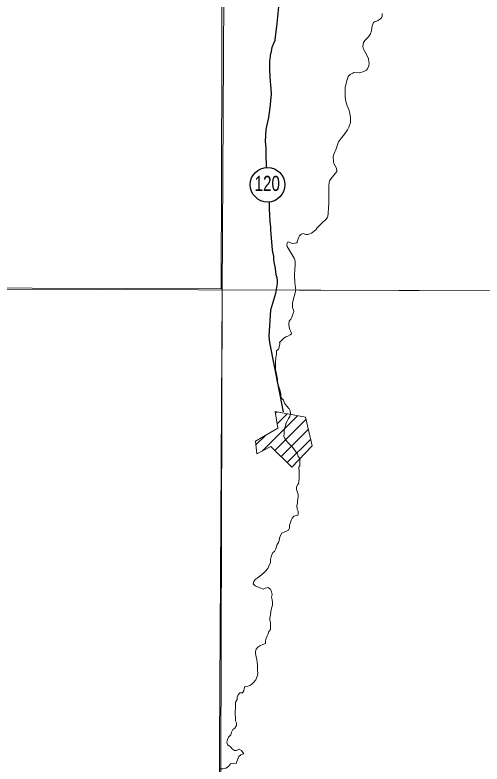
# Model space of a CAD drawing. Extents: x -1643653 to 4543381, y 1624270 to 13878484.
# Drawn here: x 606613 to 608778, y 8907693 to 8911165 of the extents above; entities that cross this region are included whole.
import ezdxf
from ezdxf.enums import TextEntityAlignment as Align

# ---------------------------------------------------------------- set-up
doc = ezdxf.new("R2010")
doc.units = 0
doc.header["$LTSCALE"] = 160
doc.layers.add('6', color=7, linetype='Continuous', lineweight=13)
doc.layers.add('60', color=7, linetype='Continuous', lineweight=13)

msp = doc.modelspace()

# ---------------------------------------------------------------- linework, layer by layer
at = {"layer": '6'}
for p, q in [((574653.9, 8910009.3), (626625.7, 8909822.1)), ((607758.6, 8909143.3), (607922.8, 8909307.5)), ((607820.8, 8909318.7), (607828.1, 8909326)), ((607828.8, 8909270.1), (607875.4, 8909316.8)), ((607817.9, 8909146.1), (607962.5, 8909290.7)), ((607846.6, 8909118.2), (607973.3, 8909244.9)), ((607730.5, 8909171.9), (607776.5, 8909217.8)), ((607875.3, 8909090.3), (607984.2, 8909199.2))]:
    msp.add_line(p, q, dxfattribs=at)
for points in [[(607657.7, 8924743.3), (607574.2, 8909874.9), (607492.3, 8896026.7)], [(608315.5, 8911171.7), (608315.6, 8911158.5), (608311.6, 8911151.9), (608307.3, 8911147.5), (608293.6, 8911136.9), (608280, 8911133), (608275.9, 8911129.4), (608268.8, 8911114.5), (608265.9, 8911093.2), (608261.9, 8911077.1), (608251.5, 8911062.7), (608234.4, 8911045.7), (608229.6, 8911037.8), (608226.7, 8911030.1), (608226, 8911018.3), (608229.5, 8911006.7), (608241.4, 8910985), (608251.6, 8910961.2), (608254.2, 8910949.4), (608255.3, 8910939.2), (608254.1, 8910930.4), (608252.7, 8910925.9), (608247.8, 8910915.8), (608242.3, 8910908.2), (608231, 8910902.2), (608210.4, 8910897.2), (608184.7, 8910897.9), (608178.9, 8910895.7), (608167, 8910888.8), (608158.1, 8910879.6), (608154.4, 8910868.3), (608151.1, 8910860.9), (608144.3, 8910828.8), (608143.3, 8910810.6), (608144.4, 8910798), (608143.9, 8910785.4), (608147.5, 8910763.3), (608153.7, 8910743.5), (608162.5, 8910721.4), (608166.3, 8910708.8), (608168.7, 8910688.2), (608168.3, 8910666.1), (608161.6, 8910644.7), (608155.1, 8910632.9), (608140.4, 8910611.9), (608121.6, 8910588.8), (608113.6, 8910576.1), (608102.1, 8910544.4), (608090.7, 8910519.2), (608088.7, 8910506.7), (608089.2, 8910486.1), (608091.9, 8910475.9), (608103.1, 8910454.4), (608105.7, 8910441.4), (608104.8, 8910439.1), (608078.6, 8910407.5), (608072, 8910396.6)], [(608072, 8910396.6), (608069.6, 8910387.1), (608068.1, 8910373.8), (608068.3, 8910308.2), (608067.6, 8910288.4), (608066.2, 8910273.5), (608065.1, 8910243.4), (608063.5, 8910232.3), (608061.9, 8910227), (608055.7, 8910219), (608035.7, 8910200.6), (608012.5, 8910176.3), (608007.7, 8910168.6), (607987.3, 8910153.6), (607980.8, 8910149.9), (607970.7, 8910147.2), (607961.9, 8910147.3), (607948.5, 8910151.3), (607941.1, 8910148.7), (607937.3, 8910146.5), (607932.1, 8910141.4), (607928.5, 8910134.9), (607921.3, 8910114.9), (607920.8, 8910110.1), (607919.9, 8910108.9), (607911.6, 8910106.4), (607900.5, 8910105.6), (607894.4, 8910107.2), (607884.3, 8910112.4), (607879.3, 8910113.2), (607877.1, 8910112.3), (607875.3, 8910108.4), (607873.8, 8910098.7), (607875, 8910091.5), (607907.8, 8910037.4), (607910.9, 8910030.1), (607911.9, 8910021.7)], [(607911.9, 8910021.7), (607911.9, 8910002.7), (607911.9, 8910002.7), (607910.6, 8909987.8), (607909.5, 8909957.7), (607910.2, 8909924.6), (607914.4, 8909900.9), (607915.5, 8909889.9), (607900.2, 8909830.5)], [(607900.2, 8909830.5), (607900.1, 8909819.3), (607900, 8909809.1), (607905, 8909796.9), (607905.6, 8909789.5)], [(607905.8, 8909790.3), (607901.8, 8909777.5), (607896.7, 8909764.3), (607892.5, 8909755.2), (607884.8, 8909745.4), (607883.4, 8909732.4), (607884.8, 8909718.5), (607888.1, 8909707.3), (607892.1, 8909698.2), (607894.9, 8909687.9)], [(607894.5, 8909687.5), (607889, 8909682.9), (607877.7, 8909676.8), (607868.6, 8909672.8), (607858.3, 8909665.8), (607851.2, 8909658.7), (607839.5, 8909647.1)], [(607839.2, 8909647.8), (607841.5, 8909640), (607838.4, 8909625.7), (607834.3, 8909616.6), (607826.1, 8909607.5), (607826, 8909593.2), (607821.8, 8909578), (607821.6, 8909556.6), (607820.5, 8909542.3), (607820.5, 8909532.2), (607820.4, 8909519.9), (607824.3, 8909508.7), (607827.3, 8909492.4), (607830.2, 8909476.1), (607830.2, 8909465.9), (607831.1, 8909455.7), (607834.1, 8909445.5), (607838.1, 8909436.3), (607842.1, 8909423), (607846, 8909408.8), (607846, 8909398.6), (607849, 8909388.4), (607858, 8909379.2), (607863, 8909365.9), (607872.1, 8909352.6), (607884.2, 8909339.3), (607888.2, 8909330.1), (607890.2, 8909316.8), (607887, 8909303.6), (607880.8, 8909294.5), (607874.7, 8909282.3), (607868.5, 8909271.1), (607867.4, 8909260.9), (607864.3, 8909250.8), (607861.1, 8909238.6), (607861.1, 8909225.3), (607859.9, 8909213.1), (607863.9, 8909201.9), (607870, 8909192.7), (607878.1, 8909183.5), (607885.1, 8909176.3), (607893.2, 8909168.1), (607901.3, 8909159.9), (607909.3, 8909148.7), (607915.4, 8909140.5)], [(607915.4, 8909140.5), (607922.4, 8909130.2), (607926.4, 8909119), (607933.5, 8909109.8), (607933.4, 8909097.6), (607933.3, 8909086.4), (607933.2, 8909075.2), (607929.2, 8909068.9)], [(607928.5, 8908994.8), (607924.7, 8908988.9), (607918.5, 8908977.7), (607918.4, 8908965.5), (607923.4, 8908952.2), (607926.4, 8908942), (607926.3, 8908929.8), (607923.2, 8908913.5), (607923.1, 8908902.3), (607920, 8908891.2), (607921.9, 8908874.8), (607925.9, 8908864.6), (607925.8, 8908854.4), (607923.9, 8908845.1)], [(607924.2, 8908846.6), (607906.4, 8908841.3), (607898.2, 8908833.2), (607893, 8908824.1), (607889.9, 8908811.9), (607885.8, 8908800.7), (607885.7, 8908787.5), (607881.5, 8908777.3), (607872.3, 8908772.3), (607861.1, 8908767.2), (607849.9, 8908763.2), (607843.7, 8908752.1), (607839.6, 8908739.9), (607838.5, 8908729.7), (607835.3, 8908719.5), (607829.2, 8908710.4), (607825.1, 8908701.3), (607821.9, 8908691.1), (607816.8, 8908678.9), (607808.6, 8908672.9), (607804.4, 8908662.7), (607800.3, 8908653.6), (607797.2, 8908641.3), (607797.1, 8908626.1), (607791.9, 8908614.9), (607784.7, 8908599.7), (607774.4, 8908586.5), (607767.2, 8908579.4), (607757, 8908572.3), (607747.8, 8908564.2), (607735.5, 8908555.2), (607726.3, 8908549.1), (607720.2, 8908539), (607718.1, 8908528.8), (607727.2, 8908518.6), (607737.3, 8908514.4), (607749.5, 8908509.2), (607763.7, 8908504.1), (607774.9, 8908508.1), (607786.1, 8908511.1), (607797.2, 8908503.9), (607802.2, 8908491.6), (607805.2, 8908478.3), (607803.1, 8908466.1), (607806.1, 8908454.9), (607807, 8908443.7), (607806.9, 8908429.4), (607802.7, 8908415.2), (607798.6, 8908400), (607797.4, 8908383.7), (607794.3, 8908371.5), (607795.2, 8908359.2), (607797.2, 8908349.1), (607798.1, 8908338.9), (607798.1, 8908328.7), (607798, 8908316.4), (607790.8, 8908307.3), (607786.7, 8908297.2), (607782.5, 8908288), (607778.4, 8908275.8), (607774.2, 8908263.6), (607774.1, 8908252.4), (607761.9, 8908247.4), (607748.6, 8908241.4), (607738.4, 8908234.3), (607731.2, 8908225.2), (607728.1, 8908215), (607728, 8908204.8), (607731, 8908189.6), (607735, 8908175.3), (607735.9, 8908163), (607736.8, 8908152.8), (607737.8, 8908141.6), (607737.7, 8908130.4), (607738.6, 8908114.1), (607737.5, 8908104), (607729.2, 8908083.6), (607719, 8908070.5), (607710.8, 8908063.4), (607702.6, 8908057.3), (607693.4, 8908053.3), (607679.2, 8908052.4), (607675, 8908043.2), (607673.9, 8908032), (607667.8, 8908022.9), (607655.6, 8908023), (607648.4, 8908013.9), (607643.2, 8908003.7), (607643.2, 8907992.5), (607636, 8907980.3), (607635.9, 8907969.1), (607635.7, 8907950.8), (607634.6, 8907937.6), (607634.5, 8907921.3), (607635.5, 8907910.1), (607635.3, 8907893.8), (607640.4, 8907884.6), (607640.3, 8907871.3), (607632.1, 8907859.2), (607623.9, 8907853.1), (607616.7, 8907840.9)], [(607616.7, 8907840.9), (607613.5, 8907828.7), (607603.3, 8907817.6), (607599.1, 8907806.4), (607596, 8907795.2), (607599, 8907781.9), (607610.1, 8907774.8), (607622.2, 8907761.4), (607630.7, 8907756.6), (607639.9, 8907756.2), (607639.9, 8907756.2)], [(607674, 8907740.4), (607673, 8907740.4), (607660.8, 8907735.4), (607651.6, 8907727.3), (607646.4, 8907717.2), (607638.2, 8907695.8), (607627, 8907696.9), (607611.7, 8907693.9), (607602.5, 8907681.8), (607591.2, 8907673.7), (607576.9, 8907670.7), (607561.1, 8907670.8)], [(607639.9, 8907756.2), (607652.7, 8907761.3), (607662.8, 8907756.5), (607666.7, 8907751.4), (607673.7, 8907741.1), (607674.2, 8907740.4)]]:
    msp.add_lwpolyline(points, dxfattribs=at)
for points in [[(607600.8, 8920952.4), (596639.8, 8920989.8), (596608.8, 8909934.4), (607569.8, 8909894.9)], [(618535.2, 8909853.3), (607574.3, 8909890.7), (607543.3, 8898835.3), (618504.2, 8898795.8)], [(607819.3, 8909327.7), (607832, 8909250.5), (607728.8, 8909189.8), (607734.5, 8909130.7), (607798.9, 8909164.5), (607897.1, 8909069.2), (607991.4, 8909168.6), (607960.2, 8909300.2)]]:
    msp.add_lwpolyline(points, close=True, dxfattribs=at)
at = {"layer": '6', "lineweight": 25}
for points in [[(607784.9, 8911999.6), (607782.1, 8911967.5), (607781.3, 8911929.5), (607788, 8911886.9), (607792.5, 8911839.5), (607788.3, 8911760.4), (607788.9, 8911720.9), (607793.1, 8911695.9), (607802, 8911666.8), (607810.5, 8911630.6), (607820.1, 8911605.6), (607832.4, 8911579), (607837.3, 8911566.1), (607839.5, 8911553.2), (607843.7, 8911515.3), (607845.8, 8911475.8), (607845.1, 8911393), (607845.4, 8911323.6), (607839.9, 8911277.2), (607839.1, 8911261.7), (607839.2, 8911246.2), (607835.7, 8911217.9), (607827.2, 8911125.4)], [(607827.2, 8911125.4), (607818.3, 8911050.1), (607817.3, 8911045.7), (607811.1, 8911032.1), (607804.2, 8911013.7), (607798.7, 8910987.7)], [(607798.7, 8910987.7), (607798.4, 8910986.3), (607793.6, 8910949.1), (607793.1, 8910907.6), (607795.5, 8910854.2), (607799.3, 8910825.8), (607801.4, 8910796.7), (607794, 8910735.7)], [(607794, 8910735.7), (607788.4, 8910689.2), (607776.8, 8910633.3), (607773.3, 8910579.9), (607775.9, 8910548.2), (607775.9, 8910522), (607777.9, 8910458.8)], [(607790.9, 8910298.5), (607791.2, 8910292), (607790.9, 8910265.3), (607792.9, 8910237.8), (607794, 8910207.8), (607797.2, 8910181.9), (607797.8, 8910168.2), (607805.9, 8910075.3), (607811.7, 8910045.2), (607812, 8910030.6), (607813.2, 8910020.3), (607819.2, 8909989.3), (607822.2, 8909962.7), (607826.4, 8909948.1), (607828.6, 8909934.3), (607828.1, 8909919.8), (607824.7, 8909893.1), (607821.4, 8909873.3)], [(607821.4, 8909873.3), (607797, 8909796.1), (607789.4, 8909676.9), (607793.4, 8909647.3), (607855.8, 8909325.6)]]:
    msp.add_lwpolyline(points, dxfattribs=at)
msp.add_circle((607784.4, 8910378), 80.3, dxfattribs=at)
at = {"layer": '6'}
msp.add_spline([(607929.6, 8909069.6), (607930.5, 8909038.8), (607930.5, 8909019.9), (607928.3, 8908994.5)], degree=3, dxfattribs=at)
at = {"layer": '60', "lineweight": 25}
msp.add_spline([(814781, 9009175.5), (814787.2, 9009173.4), (814796.9, 9009173.4), (814799.4, 9009172.4), (814805.1, 9009174.5), (814805.6, 9009176.5), (814811.7, 9009179.5), (814811.7, 9009179.5), (814801.5, 9009181), (814790.7, 9009181.5), (814784.1, 9009183.1), (814777.4, 9009185.1), (814778.4, 9009175.5)], degree=3, dxfattribs=at)

# ---------------------------------------------------------------- texts
at = {"layer": '6', "width": 0.75}
msp.add_text('120', height=70, dxfattribs=at).set_placement((607782.8, 8910349.3), align=Align.CENTER)

doc.saveas('drawing.dxf')
